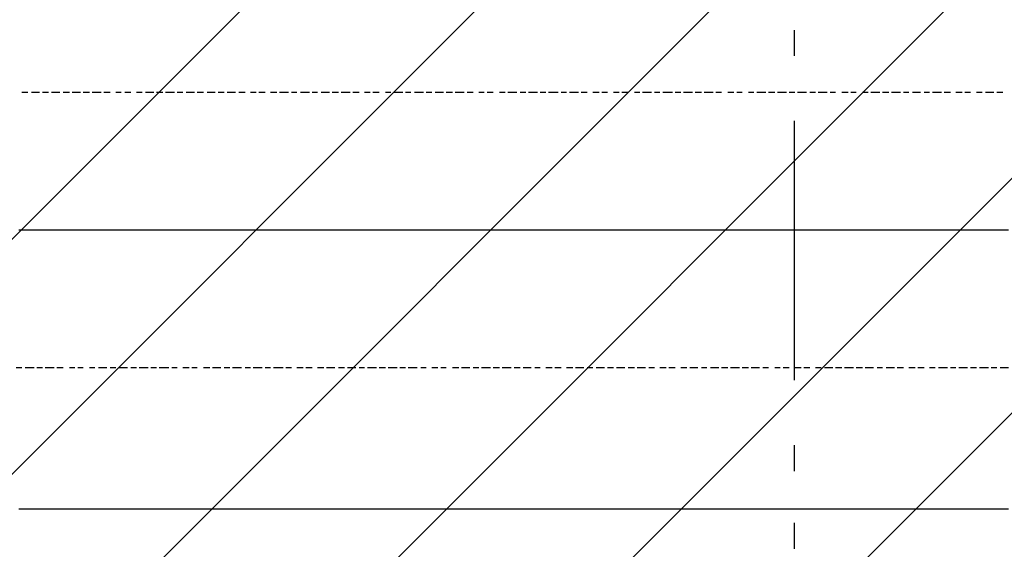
# Model space of a CAD drawing. Extents: x 997 to 109698, y 921 to 94021.
# Tile 342 of 656: x 10578 to 12002, y 48378 to 49143. Entities that reach past the tile are written whole.
import ezdxf

# ---------------------------------------------------------------- set-up
doc = ezdxf.new("R2010")
doc.units = 0
doc.header["$MEASUREMENT"] = 0
for name, color, linetype in [('12', 7, 'CONTINUOUS'), ('28', 7, 'CONTINUOUS'), ('40', 7, 'CONTINUOUS')]:
    doc.layers.add(name, color=color, linetype=linetype)

msp = doc.modelspace()

# ---------------------------------------------------------------- linework, layer by layer
at = {"layer": '12', "color": 1}
for p, q in [((10580.630503, 49038.563401), (10589.630503, 49038.563401)), ((10594.630503, 49038.563401), (10606.630503, 49038.563401)), ((10610.630503, 49038.563401), (10619.630503, 49038.563401)), ((10623.630503, 49038.563401), (10635.630503, 49038.563401)), ((10640.630503, 49038.563401), (10649.630503, 49038.563401)), ((10653.630503, 49038.563401), (10665.630503, 49038.563401)), ((10669.630503, 49038.563401), (10678.630503, 49038.563401)), ((10682.630503, 49038.563401), (10695.630503, 49038.563401)), ((10699.630503, 49038.563401), (10708.630503, 49038.563401)), ((10716.630503, 49038.563401), (10724.630503, 49038.563401)), ((10729.630503, 49038.563401), (10738.630503, 49038.563401)), ((10746.630503, 49038.563401), (10754.630503, 49038.563401)), ((10759.630503, 49038.563401), (10771.630503, 49038.563401)), ((10775.630503, 49038.563401), (10784.630503, 49038.563401)), ((10788.630503, 49038.563401), (10801.630503, 49038.563401)), ((10805.630503, 49038.563401), (10813.630503, 49038.563401)), ((10818.630503, 49038.563401), (10830.630503, 49038.563401)), ((10834.630503, 49038.563401), (10843.630503, 49038.563401)), ((10848.630503, 49038.563401), (10860.630503, 49038.563401)), ((10864.630503, 49038.563401), (10873.630503, 49038.563401)), ((10877.630503, 49038.563401), (10889.630503, 49038.563401)), ((10894.630503, 49038.563401), (10903.630503, 49038.563401)), ((10911.630503, 49038.563401), (10919.630503, 49038.563401)), ((10923.630503, 49038.563401), (10932.630503, 49038.563401)), ((10940.630503, 49038.563401), (10949.630503, 49038.563401)), ((10953.630503, 49038.563401), (10966.630503, 49038.563401)), ((10970.630503, 49038.563401), (10978.630503, 49038.563401)), ((10983.630503, 49038.563401), (10996.630503, 49038.563401)), ((11000.630503, 49038.563401), (11008.630503, 49038.563401)), ((11013.630503, 49038.563401), (11025.630503, 49038.563401)), ((11029.630503, 49038.563401), (11038.630503, 49038.563401)), ((11042.630503, 49038.563401), (11055.630503, 49038.563401)), ((11059.630503, 49038.563401), (11068.630503, 49038.563401)), ((11076.630503, 49038.563401), (11084.630503, 49038.563401)), ((11088.630503, 49038.563401), (11097.630503, 49038.563401)), ((11106.630503, 49038.563401), (11114.630503, 49038.563401)), ((11118.630503, 49038.563401), (11131.630503, 49038.563401)), ((11135.630503, 49038.563401), (11143.630503, 49038.563401)), ((11148.630503, 49038.563401), (11161.630503, 49038.563401)), ((11165.630503, 49038.563401), (11173.630503, 49038.563401)), ((11178.630503, 49038.563401), (11190.630503, 49038.563401)), ((11194.630503, 49038.563401), (11203.630503, 49038.563401)), ((11207.630503, 49038.563401), (11220.630503, 49038.563401)), ((11224.630503, 49038.563401), (11233.630503, 49038.563401)), ((11241.630503, 49038.563401), (11249.630503, 49038.563401)), ((11253.630503, 49038.563401), (11262.630503, 49038.563401)), ((11271.630503, 49038.563401), (11279.630503, 49038.563401)), ((11283.630503, 49038.563401), (11296.630503, 49038.563401)), ((11301.630503, 49038.563401), (11309.630503, 49038.563401)), ((11313.630503, 49038.563401), (11326.630503, 49038.563401)), ((11330.630503, 49038.563401), (11338.630503, 49038.563401)), ((11342.630503, 49038.563401), (11356.630503, 49038.563401)), ((11360.630503, 49038.563401), (11368.630503, 49038.563401)), ((11372.630503, 49038.563401), (11385.630503, 49038.563401)), ((11389.630503, 49038.563401), (11398.630503, 49038.563401)), ((11406.630503, 49038.563401), (11415.630503, 49038.563401)), ((11419.630503, 49038.563401), (11427.630503, 49038.563401)), ((11436.630503, 49038.563401), (11444.630503, 49038.563401)), ((11448.630503, 49038.563401), (11457.630503, 49038.563401)), ((11466.630503, 49038.563401), (11474.630503, 49038.563401)), ((11478.630503, 49038.563401), (11491.630503, 49038.563401)), ((11495.630503, 49038.563401), (11503.630503, 49038.563401)), ((11507.630503, 49038.563401), (11521.630503, 49038.563401)), ((11525.630503, 49038.563401), (11533.630503, 49038.563401)), ((11537.630503, 49038.563401), (11550.630503, 49038.563401)), ((11554.630503, 49038.563401), (11563.630503, 49038.563401)), ((11567.630503, 49038.563401), (11580.630503, 49038.563401)), ((11584.630503, 49038.563401), (11592.630503, 49038.563401)), ((11601.630503, 49038.563401), (11610.630503, 49038.563401)), ((11614.630503, 49038.563401), (11622.630503, 49038.563401)), ((11631.630503, 49038.563401), (11639.630503, 49038.563401)), ((11643.630503, 49038.563401), (11656.630503, 49038.563401)), ((11660.630503, 49038.563401), (11669.630503, 49038.563401)), ((11673.630503, 49038.563401), (11686.630503, 49038.563401)), ((11690.630503, 49038.563401), (11698.630503, 49038.563401)), ((11702.630503, 49038.563401), (11715.630503, 49038.563401)), ((11720.630503, 49038.563401), (11728.630503, 49038.563401)), ((11732.630503, 49038.563401), (11745.630503, 49038.563401)), ((11749.630503, 49038.563401), (11757.630503, 49038.563401)), ((11766.630503, 49038.563401), (11775.630503, 49038.563401)), ((11779.630503, 49038.563401), (11787.630503, 49038.563401)), ((11796.630503, 49038.563401), (11804.630503, 49038.563401)), ((11808.630503, 49038.563401), (11821.630503, 49038.563401)), ((11825.630503, 49038.563401), (11834.630503, 49038.563401)), ((11838.630503, 49038.563401), (11851.630503, 49038.563401)), ((11855.630503, 49038.563401), (11863.630503, 49038.563401)), ((11868.630503, 49038.563401), (11880.630503, 49038.563401)), ((11885.630503, 49038.563401), (11893.630503, 49038.563401)), ((11897.630503, 49038.563401), (11910.630503, 49038.563401)), ((11914.630503, 49038.563401), (11923.630503, 49038.563401)), ((11931.630503, 49038.563401), (11940.630503, 49038.563401)), ((11944.630503, 49038.563401), (11952.630503, 49038.563401)), ((11961.630503, 49038.563401), (11969.630503, 49038.563401)), ((11974.630503, 49038.563401), (11986.630503, 49038.563401)), ((11990.630503, 49038.563401), (11999.630503, 49038.563401)), ((10572.630503, 48640.563401), (10580.630503, 48640.563401)), ((10585.630503, 48640.563401), (10598.630503, 48640.563401)), ((10602.630503, 48640.563401), (10610.630503, 48640.563401)), ((10614.630503, 48640.563401), (10627.630503, 48640.563401)), ((10631.630503, 48640.563401), (10640.630503, 48640.563401)), ((10649.630503, 48640.563401), (10657.630503, 48640.563401)), ((10661.630503, 48640.563401), (10669.630503, 48640.563401)), ((10678.630503, 48640.563401), (10686.630503, 48640.563401)), ((10691.630503, 48640.563401), (10703.630503, 48640.563401)), ((10708.630503, 48640.563401), (10716.630503, 48640.563401)), ((10720.630503, 48640.563401), (10733.630503, 48640.563401)), ((10738.630503, 48640.563401), (10746.630503, 48640.563401)), ((10750.630503, 48640.563401), (10763.630503, 48640.563401)), ((10767.630503, 48640.563401), (10775.630503, 48640.563401)), ((10779.630503, 48640.563401), (10793.630503, 48640.563401)), ((10797.630503, 48640.563401), (10805.630503, 48640.563401)), ((10813.630503, 48640.563401), (10822.630503, 48640.563401)), ((10826.630503, 48640.563401), (10834.630503, 48640.563401)), ((10843.630503, 48640.563401), (10852.630503, 48640.563401)), ((10856.630503, 48640.563401), (10868.630503, 48640.563401)), ((10873.630503, 48640.563401), (10881.630503, 48640.563401)), ((10885.630503, 48640.563401), (10898.630503, 48640.563401)), ((10903.630503, 48640.563401), (10911.630503, 48640.563401)), ((10915.630503, 48640.563401), (10928.630503, 48640.563401)), ((10932.630503, 48640.563401), (10940.630503, 48640.563401)), ((10944.630503, 48640.563401), (10958.630503, 48640.563401)), ((10962.630503, 48640.563401), (10970.630503, 48640.563401)), ((10978.630503, 48640.563401), (10987.630503, 48640.563401)), ((10991.630503, 48640.563401), (11000.630503, 48640.563401)), ((11008.630503, 48640.563401), (11017.630503, 48640.563401)), ((11021.630503, 48640.563401), (11033.630503, 48640.563401)), ((11038.630503, 48640.563401), (11047.630503, 48640.563401)), ((11051.630503, 48640.563401), (11063.630503, 48640.563401)), ((11068.630503, 48640.563401), (11076.630503, 48640.563401)), ((11080.630503, 48640.563401), (11093.630503, 48640.563401)), ((11097.630503, 48640.563401), (11106.630503, 48640.563401)), ((11110.630503, 48640.563401), (11123.630503, 48640.563401)), ((11127.630503, 48640.563401), (11135.630503, 48640.563401)), ((11139.630503, 48640.563401), (11152.630503, 48640.563401)), ((11157.630503, 48640.563401), (11165.630503, 48640.563401)), ((11173.630503, 48640.563401), (11182.630503, 48640.563401)), ((11186.630503, 48640.563401), (11194.630503, 48640.563401)), ((11203.630503, 48640.563401), (11212.630503, 48640.563401)), ((11216.630503, 48640.563401), (11228.630503, 48640.563401)), ((11233.630503, 48640.563401), (11241.630503, 48640.563401)), ((11245.630503, 48640.563401), (11258.630503, 48640.563401)), ((11262.630503, 48640.563401), (11271.630503, 48640.563401)), ((11275.630503, 48640.563401), (11288.630503, 48640.563401)), ((11292.630503, 48640.563401), (11301.630503, 48640.563401)), ((11305.630503, 48640.563401), (11317.630503, 48640.563401)), ((11322.630503, 48640.563401), (11330.630503, 48640.563401)), ((11338.630503, 48640.563401), (11347.630503, 48640.563401)), ((11351.630503, 48640.563401), (11360.630503, 48640.563401)), ((11368.630503, 48640.563401), (11377.630503, 48640.563401)), ((11381.630503, 48640.563401), (11393.630503, 48640.563401)), ((11398.630503, 48640.563401), (11406.630503, 48640.563401)), ((11411.630503, 48640.563401), (11423.630503, 48640.563401)), ((11427.630503, 48640.563401), (11436.630503, 48640.563401)), ((11440.630503, 48640.563401), (11452.630503, 48640.563401)), ((11457.630503, 48640.563401), (11466.630503, 48640.563401)), ((11470.630503, 48640.563401), (11482.630503, 48640.563401)), ((11487.630503, 48640.563401), (11495.630503, 48640.563401)), ((11503.630503, 48640.563401), (11512.630503, 48640.563401)), ((11516.630503, 48640.563401), (11525.630503, 48640.563401)), ((11533.630503, 48640.563401), (11542.630503, 48640.563401)), ((11546.630503, 48640.563401), (11558.630503, 48640.563401)), ((11563.630503, 48640.563401), (11571.630503, 48640.563401)), ((11576.630503, 48640.563401), (11588.630503, 48640.563401)), ((11592.630503, 48640.563401), (11601.630503, 48640.563401)), ((11605.630503, 48640.563401), (11618.630503, 48640.563401)), ((11622.630503, 48640.563401), (11631.630503, 48640.563401)), ((11635.630503, 48640.563401), (11647.630503, 48640.563401)), ((11652.630503, 48640.563401), (11660.630503, 48640.563401)), ((11669.630503, 48640.563401), (11677.630503, 48640.563401)), ((11681.630503, 48640.563401), (11690.630503, 48640.563401)), ((11698.630503, 48640.563401), (11707.630503, 48640.563401)), ((11711.630503, 48640.563401), (11720.630503, 48640.563401)), ((11728.630503, 48640.563401), (11736.630503, 48640.563401)), ((11741.630503, 48640.563401), (11753.630503, 48640.563401)), ((11757.630503, 48640.563401), (11766.630503, 48640.563401)), ((11770.630503, 48640.563401), (11783.630503, 48640.563401)), ((11787.630503, 48640.563401), (11796.630503, 48640.563401)), ((11800.630503, 48640.563401), (11812.630503, 48640.563401)), ((11817.630503, 48640.563401), (11825.630503, 48640.563401)), ((11830.630503, 48640.563401), (11842.630503, 48640.563401)), ((11846.630503, 48640.563401), (11855.630503, 48640.563401)), ((11863.630503, 48640.563401), (11872.630503, 48640.563401)), ((11876.630503, 48640.563401), (11885.630503, 48640.563401)), ((11893.630503, 48640.563401), (11901.630503, 48640.563401)), ((11906.630503, 48640.563401), (11919.630503, 48640.563401)), ((11923.630503, 48640.563401), (11931.630503, 48640.563401)), ((11935.630503, 48640.563401), (11948.630503, 48640.563401)), ((11952.630503, 48640.563401), (11961.630503, 48640.563401)), ((11965.630503, 48640.563401), (11978.630503, 48640.563401)), ((11982.630503, 48640.563401), (11990.630503, 48640.563401)), ((11995.630503, 48640.563401), (12007.630503, 48640.563401))]:
    msp.add_line(p, q, dxfattribs=at)
at = {"layer": '12', "color": 5}
for p, q in [((10576.630503, 48839.563401), (10585.630503, 48839.563401)), ((10585.630503, 48839.563401), (10598.630503, 48839.563401)), ((10598.630503, 48839.563401), (10606.630503, 48839.563401)), ((10606.630503, 48839.563401), (10614.630503, 48839.563401)), ((10614.630503, 48839.563401), (10627.630503, 48839.563401)), ((10627.630503, 48839.563401), (10635.630503, 48839.563401)), ((10635.630503, 48839.563401), (10649.630503, 48839.563401)), ((10649.630503, 48839.563401), (10657.630503, 48839.563401)), ((10657.630503, 48839.563401), (10665.630503, 48839.563401)), ((10665.630503, 48839.563401), (10678.630503, 48839.563401)), ((10678.630503, 48839.563401), (10686.630503, 48839.563401)), ((10686.630503, 48839.563401), (10695.630503, 48839.563401)), ((10695.630503, 48839.563401), (10708.630503, 48839.563401)), ((10708.630503, 48839.563401), (10716.630503, 48839.563401)), ((10716.630503, 48839.563401), (10724.630503, 48839.563401)), ((10724.630503, 48839.563401), (10738.630503, 48839.563401)), ((10738.630503, 48839.563401), (10746.630503, 48839.563401)), ((10746.630503, 48839.563401), (10759.630503, 48839.563401)), ((10759.630503, 48839.563401), (10767.630503, 48839.563401)), ((10767.630503, 48839.563401), (10775.630503, 48839.563401)), ((10775.630503, 48839.563401), (10788.630503, 48839.563401)), ((10788.630503, 48839.563401), (10797.630503, 48839.563401)), ((10797.630503, 48839.563401), (10805.630503, 48839.563401)), ((10805.630503, 48839.563401), (10818.630503, 48839.563401)), ((10818.630503, 48839.563401), (10826.630503, 48839.563401)), ((10826.630503, 48839.563401), (10834.630503, 48839.563401)), ((10834.630503, 48839.563401), (10848.630503, 48839.563401)), ((10848.630503, 48839.563401), (10856.630503, 48839.563401)), ((10856.630503, 48839.563401), (10868.630503, 48839.563401)), ((10868.630503, 48839.563401), (10877.630503, 48839.563401)), ((10877.630503, 48839.563401), (10885.630503, 48839.563401)), ((10885.630503, 48839.563401), (10898.630503, 48839.563401)), ((10898.630503, 48839.563401), (10907.630503, 48839.563401)), ((10907.630503, 48839.563401), (10915.630503, 48839.563401)), ((10915.630503, 48839.563401), (10928.630503, 48839.563401)), ((10928.630503, 48839.563401), (10936.630503, 48839.563401)), ((10936.630503, 48839.563401), (10944.630503, 48839.563401)), ((10944.630503, 48839.563401), (10958.630503, 48839.563401)), ((10958.630503, 48839.563401), (10966.630503, 48839.563401)), ((10966.630503, 48839.563401), (10978.630503, 48839.563401)), ((10978.630503, 48839.563401), (10987.630503, 48839.563401)), ((10987.630503, 48839.563401), (10996.630503, 48839.563401)), ((10996.630503, 48839.563401), (11008.630503, 48839.563401)), ((11008.630503, 48839.563401), (11017.630503, 48839.563401)), ((11017.630503, 48839.563401), (11025.630503, 48839.563401)), ((11025.630503, 48839.563401), (11038.630503, 48839.563401)), ((11038.630503, 48839.563401), (11047.630503, 48839.563401)), ((11047.630503, 48839.563401), (11055.630503, 48839.563401)), ((11055.630503, 48839.563401), (11068.630503, 48839.563401)), ((11068.630503, 48839.563401), (11076.630503, 48839.563401)), ((11076.630503, 48839.563401), (11088.630503, 48839.563401)), ((11088.630503, 48839.563401), (11097.630503, 48839.563401)), ((11097.630503, 48839.563401), (11106.630503, 48839.563401)), ((11106.630503, 48839.563401), (11118.630503, 48839.563401)), ((11118.630503, 48839.563401), (11127.630503, 48839.563401)), ((11127.630503, 48839.563401), (11135.630503, 48839.563401)), ((11135.630503, 48839.563401), (11148.630503, 48839.563401)), ((11148.630503, 48839.563401), (11157.630503, 48839.563401)), ((11157.630503, 48839.563401), (11165.630503, 48839.563401)), ((11165.630503, 48839.563401), (11178.630503, 48839.563401)), ((11178.630503, 48839.563401), (11186.630503, 48839.563401)), ((11186.630503, 48839.563401), (11194.630503, 48839.563401)), ((11194.630503, 48839.563401), (11207.630503, 48839.563401)), ((11207.630503, 48839.563401), (11216.630503, 48839.563401)), ((11216.630503, 48839.563401), (11228.630503, 48839.563401)), ((11228.630503, 48839.563401), (11237.630503, 48839.563401)), ((11237.630503, 48839.563401), (11245.630503, 48839.563401)), ((11245.630503, 48839.563401), (11258.630503, 48839.563401)), ((11258.630503, 48839.563401), (11267.630503, 48839.563401)), ((11267.630503, 48839.563401), (11275.630503, 48839.563401)), ((11275.630503, 48839.563401), (11288.630503, 48839.563401)), ((11288.630503, 48839.563401), (11296.630503, 48839.563401)), ((11296.630503, 48839.563401), (11305.630503, 48839.563401)), ((11305.630503, 48839.563401), (11317.630503, 48839.563401)), ((11317.630503, 48839.563401), (11326.630503, 48839.563401)), ((11326.630503, 48839.563401), (11338.630503, 48839.563401)), ((11338.630503, 48839.563401), (11347.630503, 48839.563401)), ((11347.630503, 48839.563401), (11356.630503, 48839.563401)), ((11356.630503, 48839.563401), (11368.630503, 48839.563401)), ((11368.630503, 48839.563401), (11377.630503, 48839.563401)), ((11377.630503, 48839.563401), (11385.630503, 48839.563401)), ((11385.630503, 48839.563401), (11398.630503, 48839.563401)), ((11398.630503, 48839.563401), (11406.630503, 48839.563401)), ((11406.630503, 48839.563401), (11415.630503, 48839.563401)), ((11415.630503, 48839.563401), (11427.630503, 48839.563401)), ((11427.630503, 48839.563401), (11436.630503, 48839.563401)), ((11436.630503, 48839.563401), (11448.630503, 48839.563401)), ((11448.630503, 48839.563401), (11457.630503, 48839.563401)), ((11457.630503, 48839.563401), (11466.630503, 48839.563401)), ((11466.630503, 48839.563401), (11478.630503, 48839.563401)), ((11478.630503, 48839.563401), (11487.630503, 48839.563401)), ((11487.630503, 48839.563401), (11495.630503, 48839.563401)), ((11495.630503, 48839.563401), (11507.630503, 48839.563401)), ((11507.630503, 48839.563401), (11516.630503, 48839.563401)), ((11516.630503, 48839.563401), (11525.630503, 48839.563401)), ((11525.630503, 48839.563401), (11537.630503, 48839.563401)), ((11537.630503, 48839.563401), (11546.630503, 48839.563401)), ((11546.630503, 48839.563401), (11558.630503, 48839.563401)), ((11558.630503, 48839.563401), (11567.630503, 48839.563401)), ((11567.630503, 48839.563401), (11576.630503, 48839.563401)), ((11576.630503, 48839.563401), (11588.630503, 48839.563401)), ((11588.630503, 48839.563401), (11597.630503, 48839.563401)), ((11597.630503, 48839.563401), (11605.630503, 48839.563401)), ((11605.630503, 48839.563401), (11618.630503, 48839.563401)), ((11618.630503, 48839.563401), (11626.630503, 48839.563401)), ((11626.630503, 48839.563401), (11635.630503, 48839.563401)), ((11635.630503, 48839.563401), (11647.630503, 48839.563401)), ((11647.630503, 48839.563401), (11656.630503, 48839.563401)), ((11656.630503, 48839.563401), (11669.630503, 48839.563401)), ((11669.630503, 48839.563401), (11677.630503, 48839.563401)), ((11677.630503, 48839.563401), (11686.630503, 48839.563401)), ((11686.630503, 48839.563401), (11698.630503, 48839.563401)), ((11698.630503, 48839.563401), (11707.630503, 48839.563401)), ((11707.630503, 48839.563401), (11715.630503, 48839.563401)), ((11715.630503, 48839.563401), (11728.630503, 48839.563401)), ((11728.630503, 48839.563401), (11736.630503, 48839.563401)), ((11736.630503, 48839.563401), (11745.630503, 48839.563401)), ((11745.630503, 48839.563401), (11757.630503, 48839.563401)), ((11757.630503, 48839.563401), (11766.630503, 48839.563401)), ((11766.630503, 48839.563401), (11775.630503, 48839.563401)), ((11775.630503, 48839.563401), (11787.630503, 48839.563401)), ((11787.630503, 48839.563401), (11796.630503, 48839.563401)), ((11796.630503, 48839.563401), (11808.630503, 48839.563401)), ((11808.630503, 48839.563401), (11817.630503, 48839.563401)), ((11817.630503, 48839.563401), (11825.630503, 48839.563401)), ((11825.630503, 48839.563401), (11838.630503, 48839.563401)), ((11838.630503, 48839.563401), (11846.630503, 48839.563401)), ((11846.630503, 48839.563401), (11855.630503, 48839.563401)), ((11855.630503, 48839.563401), (11868.630503, 48839.563401)), ((11868.630503, 48839.563401), (11876.630503, 48839.563401)), ((11876.630503, 48839.563401), (11885.630503, 48839.563401)), ((11885.630503, 48839.563401), (11897.630503, 48839.563401)), ((11897.630503, 48839.563401), (11906.630503, 48839.563401)), ((11906.630503, 48839.563401), (11919.630503, 48839.563401)), ((11919.630503, 48839.563401), (11927.630503, 48839.563401)), ((11927.630503, 48839.563401), (11935.630503, 48839.563401)), ((11935.630503, 48839.563401), (11948.630503, 48839.563401)), ((11948.630503, 48839.563401), (11956.630503, 48839.563401)), ((11956.630503, 48839.563401), (11965.630503, 48839.563401)), ((11965.630503, 48839.563401), (11978.630503, 48839.563401)), ((11978.630503, 48839.563401), (11986.630503, 48839.563401)), ((11986.630503, 48839.563401), (11995.630503, 48839.563401)), ((11995.630503, 48839.563401), (12007.630503, 48839.563401)), ((10576.630503, 48436.563401), (10585.630503, 48436.563401)), ((10585.630503, 48436.563401), (10598.630503, 48436.563401)), ((10598.630503, 48436.563401), (10606.630503, 48436.563401)), ((10606.630503, 48436.563401), (10614.630503, 48436.563401)), ((10614.630503, 48436.563401), (10627.630503, 48436.563401)), ((10627.630503, 48436.563401), (10635.630503, 48436.563401)), ((10635.630503, 48436.563401), (10649.630503, 48436.563401)), ((10649.630503, 48436.563401), (10657.630503, 48436.563401)), ((10657.630503, 48436.563401), (10665.630503, 48436.563401)), ((10665.630503, 48436.563401), (10678.630503, 48436.563401)), ((10678.630503, 48436.563401), (10686.630503, 48436.563401)), ((10686.630503, 48436.563401), (10695.630503, 48436.563401)), ((10695.630503, 48436.563401), (10708.630503, 48436.563401)), ((10708.630503, 48436.563401), (10716.630503, 48436.563401)), ((10716.630503, 48436.563401), (10724.630503, 48436.563401)), ((10724.630503, 48436.563401), (10738.630503, 48436.563401)), ((10738.630503, 48436.563401), (10746.630503, 48436.563401)), ((10746.630503, 48436.563401), (10759.630503, 48436.563401)), ((10759.630503, 48436.563401), (10767.630503, 48436.563401)), ((10767.630503, 48436.563401), (10775.630503, 48436.563401)), ((10775.630503, 48436.563401), (10788.630503, 48436.563401)), ((10788.630503, 48436.563401), (10797.630503, 48436.563401)), ((10797.630503, 48436.563401), (10805.630503, 48436.563401)), ((10805.630503, 48436.563401), (10818.630503, 48436.563401)), ((10818.630503, 48436.563401), (10826.630503, 48436.563401)), ((10826.630503, 48436.563401), (10834.630503, 48436.563401)), ((10834.630503, 48436.563401), (10848.630503, 48436.563401)), ((10848.630503, 48436.563401), (10856.630503, 48436.563401)), ((10856.630503, 48436.563401), (10868.630503, 48436.563401)), ((10868.630503, 48436.563401), (10877.630503, 48436.563401)), ((10877.630503, 48436.563401), (10885.630503, 48436.563401)), ((10885.630503, 48436.563401), (10898.630503, 48436.563401)), ((10898.630503, 48436.563401), (10907.630503, 48436.563401)), ((10907.630503, 48436.563401), (10915.630503, 48436.563401)), ((10915.630503, 48436.563401), (10928.630503, 48436.563401)), ((10928.630503, 48436.563401), (10936.630503, 48436.563401)), ((10936.630503, 48436.563401), (10944.630503, 48436.563401)), ((10944.630503, 48436.563401), (10958.630503, 48436.563401)), ((10958.630503, 48436.563401), (10966.630503, 48436.563401)), ((10966.630503, 48436.563401), (10978.630503, 48436.563401)), ((10978.630503, 48436.563401), (10987.630503, 48436.563401)), ((10987.630503, 48436.563401), (10996.630503, 48436.563401)), ((10996.630503, 48436.563401), (11008.630503, 48436.563401)), ((11008.630503, 48436.563401), (11017.630503, 48436.563401)), ((11017.630503, 48436.563401), (11025.630503, 48436.563401)), ((11025.630503, 48436.563401), (11038.630503, 48436.563401)), ((11038.630503, 48436.563401), (11047.630503, 48436.563401)), ((11047.630503, 48436.563401), (11055.630503, 48436.563401)), ((11055.630503, 48436.563401), (11068.630503, 48436.563401)), ((11068.630503, 48436.563401), (11076.630503, 48436.563401)), ((11076.630503, 48436.563401), (11088.630503, 48436.563401)), ((11088.630503, 48436.563401), (11097.630503, 48436.563401)), ((11097.630503, 48436.563401), (11106.630503, 48436.563401)), ((11106.630503, 48436.563401), (11118.630503, 48436.563401)), ((11118.630503, 48436.563401), (11127.630503, 48436.563401)), ((11127.630503, 48436.563401), (11135.630503, 48436.563401)), ((11135.630503, 48436.563401), (11148.630503, 48436.563401)), ((11148.630503, 48436.563401), (11157.630503, 48436.563401)), ((11157.630503, 48436.563401), (11165.630503, 48436.563401)), ((11165.630503, 48436.563401), (11178.630503, 48436.563401)), ((11178.630503, 48436.563401), (11186.630503, 48436.563401)), ((11186.630503, 48436.563401), (11194.630503, 48436.563401)), ((11194.630503, 48436.563401), (11207.630503, 48436.563401)), ((11207.630503, 48436.563401), (11216.630503, 48436.563401)), ((11216.630503, 48436.563401), (11228.630503, 48436.563401)), ((11228.630503, 48436.563401), (11237.630503, 48436.563401)), ((11237.630503, 48436.563401), (11245.630503, 48436.563401)), ((11245.630503, 48436.563401), (11258.630503, 48436.563401)), ((11258.630503, 48436.563401), (11267.630503, 48436.563401)), ((11267.630503, 48436.563401), (11275.630503, 48436.563401)), ((11275.630503, 48436.563401), (11288.630503, 48436.563401)), ((11288.630503, 48436.563401), (11296.630503, 48436.563401)), ((11296.630503, 48436.563401), (11305.630503, 48436.563401)), ((11305.630503, 48436.563401), (11317.630503, 48436.563401)), ((11317.630503, 48436.563401), (11326.630503, 48436.563401)), ((11326.630503, 48436.563401), (11338.630503, 48436.563401)), ((11338.630503, 48436.563401), (11347.630503, 48436.563401)), ((11347.630503, 48436.563401), (11356.630503, 48436.563401)), ((11356.630503, 48436.563401), (11368.630503, 48436.563401)), ((11368.630503, 48436.563401), (11377.630503, 48436.563401)), ((11377.630503, 48436.563401), (11385.630503, 48436.563401)), ((11385.630503, 48436.563401), (11398.630503, 48436.563401)), ((11398.630503, 48436.563401), (11406.630503, 48436.563401)), ((11406.630503, 48436.563401), (11415.630503, 48436.563401)), ((11415.630503, 48436.563401), (11427.630503, 48436.563401)), ((11427.630503, 48436.563401), (11436.630503, 48436.563401)), ((11436.630503, 48436.563401), (11448.630503, 48436.563401)), ((11448.630503, 48436.563401), (11457.630503, 48436.563401)), ((11457.630503, 48436.563401), (11466.630503, 48436.563401)), ((11466.630503, 48436.563401), (11478.630503, 48436.563401)), ((11478.630503, 48436.563401), (11487.630503, 48436.563401)), ((11487.630503, 48436.563401), (11495.630503, 48436.563401)), ((11495.630503, 48436.563401), (11507.630503, 48436.563401)), ((11507.630503, 48436.563401), (11516.630503, 48436.563401)), ((11516.630503, 48436.563401), (11525.630503, 48436.563401)), ((11525.630503, 48436.563401), (11537.630503, 48436.563401)), ((11537.630503, 48436.563401), (11546.630503, 48436.563401)), ((11546.630503, 48436.563401), (11558.630503, 48436.563401)), ((11558.630503, 48436.563401), (11567.630503, 48436.563401)), ((11567.630503, 48436.563401), (11576.630503, 48436.563401)), ((11576.630503, 48436.563401), (11588.630503, 48436.563401)), ((11588.630503, 48436.563401), (11597.630503, 48436.563401)), ((11597.630503, 48436.563401), (11605.630503, 48436.563401)), ((11605.630503, 48436.563401), (11618.630503, 48436.563401)), ((11618.630503, 48436.563401), (11626.630503, 48436.563401)), ((11626.630503, 48436.563401), (11635.630503, 48436.563401)), ((11635.630503, 48436.563401), (11647.630503, 48436.563401)), ((11647.630503, 48436.563401), (11656.630503, 48436.563401)), ((11656.630503, 48436.563401), (11669.630503, 48436.563401)), ((11669.630503, 48436.563401), (11677.630503, 48436.563401)), ((11677.630503, 48436.563401), (11686.630503, 48436.563401)), ((11686.630503, 48436.563401), (11698.630503, 48436.563401)), ((11698.630503, 48436.563401), (11707.630503, 48436.563401)), ((11707.630503, 48436.563401), (11715.630503, 48436.563401)), ((11715.630503, 48436.563401), (11728.630503, 48436.563401)), ((11728.630503, 48436.563401), (11736.630503, 48436.563401)), ((11736.630503, 48436.563401), (11745.630503, 48436.563401)), ((11745.630503, 48436.563401), (11757.630503, 48436.563401)), ((11757.630503, 48436.563401), (11766.630503, 48436.563401)), ((11766.630503, 48436.563401), (11775.630503, 48436.563401)), ((11775.630503, 48436.563401), (11787.630503, 48436.563401)), ((11787.630503, 48436.563401), (11796.630503, 48436.563401)), ((11796.630503, 48436.563401), (11808.630503, 48436.563401)), ((11808.630503, 48436.563401), (11817.630503, 48436.563401)), ((11817.630503, 48436.563401), (11825.630503, 48436.563401)), ((11825.630503, 48436.563401), (11838.630503, 48436.563401)), ((11838.630503, 48436.563401), (11846.630503, 48436.563401)), ((11846.630503, 48436.563401), (11855.630503, 48436.563401)), ((11855.630503, 48436.563401), (11868.630503, 48436.563401)), ((11868.630503, 48436.563401), (11876.630503, 48436.563401)), ((11876.630503, 48436.563401), (11885.630503, 48436.563401)), ((11885.630503, 48436.563401), (11897.630503, 48436.563401)), ((11897.630503, 48436.563401), (11906.630503, 48436.563401)), ((11906.630503, 48436.563401), (11919.630503, 48436.563401)), ((11919.630503, 48436.563401), (11927.630503, 48436.563401)), ((11927.630503, 48436.563401), (11935.630503, 48436.563401)), ((11935.630503, 48436.563401), (11948.630503, 48436.563401)), ((11948.630503, 48436.563401), (11956.630503, 48436.563401)), ((11956.630503, 48436.563401), (11965.630503, 48436.563401)), ((11965.630503, 48436.563401), (11978.630503, 48436.563401)), ((11978.630503, 48436.563401), (11986.630503, 48436.563401)), ((11986.630503, 48436.563401), (11995.630503, 48436.563401)), ((11995.630503, 48436.563401), (12007.630503, 48436.563401))]:
    msp.add_line(p, q, dxfattribs=at)
at = {"layer": '28', "color": 2}
for p, q in [((20426.521374, 58685.955237), (6861.224411, 45120.658275)), ((7200.635666, 45120.658275), (20765.932629, 58685.955237)), ((7540.046921, 45120.658275), (21105.343884, 58685.955237)), ((7879.458176, 45120.658275), (21444.755139, 58685.955237)), ((8218.869431, 45120.658275), (21784.166394, 58685.955237)), ((8558.280686, 45120.658275), (22123.577649, 58685.955237))]:
    msp.add_line(p, q, dxfattribs=at)
at = {"layer": '40', "color": 8, "linetype": 'Continuous'}
for p, q in [((11697.636205, 49128.454238), (11697.636205, 49090.954238)), ((11697.636205, 48997.204238), (11697.636205, 48622.204238)), ((11697.636205, 48528.454238), (11697.636205, 48490.954238)), ((11697.636205, 48415.954238), (11697.636205, 48378.454238))]:
    msp.add_line(p, q, dxfattribs=at)

doc.saveas('drawing.dxf')
